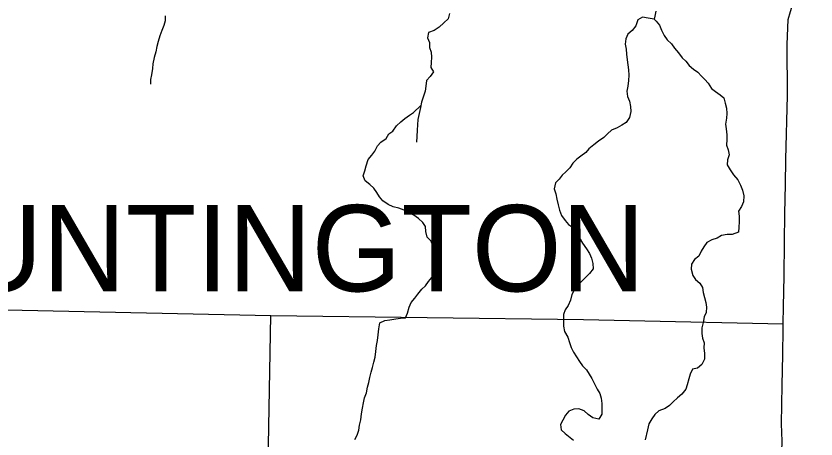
# Model space of a CAD drawing. Extents: x 1857828 to 2277390, y 930619 to 1324581.
# Drawn here: x 2037838 to 2046183, y 1138513 to 1142927 of the extents above; entities that cross this region are included whole.
import ezdxf

# ---------------------------------------------------------------- set-up
doc = ezdxf.new("R2010")
doc.units = 0
for name, color, linetype in [('GM_X_County_Road', 7, 'Continuous'), ('GM_X_Minor_River', 7, 'Continuous'), ('GM_X_State_Route', 7, 'Continuous'), ('GM_X_Township_Road', 7, 'Continuous'), ('GM_X_Township_Text', 7, 'Continuous')]:
    doc.layers.add(name, color=color, linetype=linetype)

msp = doc.modelspace()

# ---------------------------------------------------------------- linework, layer by layer
at = {"layer": 'GM_X_County_Road'}
msp.add_lwpolyline([(2032027.6, 1139963.5), (2035418.2, 1139887.8), (2037410.1, 1139866.5), (2040495.3, 1139800.3), (2043758.9, 1139758.8), (2044238.4, 1139748.3), (2045841.1, 1139715.4)], dxfattribs=at)
at = {"layer": 'GM_X_Minor_River'}
for points in [[(2042359, 1142952.9), (2042345.5, 1142898.6), (2042299.8, 1142854), (2042250.1, 1142809.3), (2042200.2, 1142776.7), (2042140.1, 1142756), (2042130.7, 1142697.7), (2042149.4, 1142649.7), (2042152, 1142597.6), (2042166.6, 1142547.6), (2042171.2, 1142497.4), (2042169.8, 1142441.2), (2042164.3, 1142389), (2042191, 1142345.1), (2042157.4, 1142294.6), (2042119.7, 1142252.1), (2042114.3, 1142193.8), (2042104.8, 1142141.6), (2042085.4, 1142079.2), (2042065.9, 1142028.8), (2042056.5, 1141972.5), (2042043.1, 1141908.1), (2042029.7, 1141847.8), (2042026.3, 1141791.6), (2042023, 1141735.4), (2042019.7, 1141671.1), (2042016.3, 1141610.9)], [(2044513.3, 1142977.5), (2044499.8, 1142923.2)], [(2039394.3, 1142930), (2039394.2, 1142877.8), (2039379.9, 1142827.7), (2039359.6, 1142773.6), (2039339.4, 1142719.5), (2039321.1, 1142659.4), (2039306.8, 1142607.2), (2039294.6, 1142553.1), (2039280.3, 1142495), (2039266, 1142428.8), (2039259.8, 1142378.6), (2039249.6, 1142314.5), (2039241.4, 1142264.3), (2039239.2, 1142214.2)], [(2044499.8, 1142923.2), (2044494.1, 1142895.1), (2044431.7, 1142904.4), (2044371.3, 1142915.8), (2044323.4, 1142885.2), (2044303.9, 1142824.8), (2044266.3, 1142774.3), (2044218.5, 1142735.7), (2044199, 1142687.3), (2044193.5, 1142633.1), (2044202.2, 1142579), (2044206.8, 1142526.8), (2044213.5, 1142468.7), (2044218.1, 1142416.6), (2044226.7, 1142366.5), (2044231.4, 1142308.4), (2044228, 1142252.2), (2044220.6, 1142193.9), (2044209.1, 1142143.6), (2044215.7, 1142087.5), (2044236.4, 1142037.6), (2044249.1, 1141983.5), (2044251.7, 1141929.3), (2044236.3, 1141867), (2044202.7, 1141816.5), (2044156.8, 1141787.9), (2044106.8, 1141761.3), (2044050.9, 1141736.6), (2044007.1, 1141698), (2043969.3, 1141659.5), (2043915.5, 1141620.8), (2043865.6, 1141584.2), (2043813.9, 1141541.5), (2043780.1, 1141503), (2043730.3, 1141464.4), (2043686.5, 1141431.8), (2043644.7, 1141391.2), (2043615.1, 1141342.8), (2043571.4, 1141302.2), (2043533.6, 1141265.6), (2043503.9, 1141225.2), (2043466.2, 1141184.7), (2043450.8, 1141124.3), (2043467.4, 1141070.3), (2043480.1, 1141014.3), (2043492.8, 1140958.2), (2043507.5, 1140900.2), (2043528.2, 1140846.2), (2043565, 1140794.4), (2043599.6, 1140752.6), (2043654.3, 1140717.1), (2043689, 1140671.3), (2043711.7, 1140615.4), (2043746.5, 1140555.5), (2043789.4, 1140497.8), (2043820.1, 1140450), (2043840.7, 1140400), (2043853.4, 1140344), (2043858.1, 1140289.8), (2043820.4, 1140241.3), (2043780.7, 1140200.7), (2043744.9, 1140164.2), (2043701.2, 1140121.6), (2043663.5, 1140073.1), (2043636, 1140020.6), (2043622.6, 1139962.3), (2043599.1, 1139907.9), (2043565.4, 1139861.4), (2043549.9, 1139811), (2043548.6, 1139748.8), (2043547.2, 1139690.6), (2043559.9, 1139636.6), (2043594.7, 1139576.7), (2043611.4, 1139520.7), (2043628.1, 1139468.7), (2043652.8, 1139420.8), (2043685.5, 1139371), (2043716.2, 1139321.1), (2043746.8, 1139275.3), (2043787.5, 1139235.6), (2043818.1, 1139189.8), (2043844.8, 1139145.9), (2043871.5, 1139088), (2043898.3, 1139034.1), (2043926.9, 1138988.3), (2043941.6, 1138938.2), (2043950.2, 1138884.2), (2043948.8, 1138828), (2043949.5, 1138771.8), (2043915.9, 1138719.3), (2043855.4, 1138734.7), (2043806.8, 1138770.3), (2043764.1, 1138808), (2043709.7, 1138827.5), (2043657.4, 1138824.9), (2043605.4, 1138804.3), (2043569.7, 1138763.8), (2043542.1, 1138711.3), (2043518.5, 1138664.9), (2043525.2, 1138610.8), (2043567.8, 1138571.1)], [(2044493.8, 1142894.8), (2044516.4, 1142873.2), (2044549.1, 1142829.4), (2044569.8, 1142779.5), (2044598.5, 1142723.6), (2044631.2, 1142677.8), (2044673.9, 1142636.1), (2044706.5, 1142590.3), (2044747.3, 1142540.6), (2044786, 1142490.8), (2044824.6, 1142457.1), (2044859.3, 1142411.3), (2044903.9, 1142373.6), (2044950.5, 1142342), (2044987.1, 1142300.3), (2045023.7, 1142262.5), (2045058.3, 1142224.8), (2045093.1, 1142171), (2045135.7, 1142137.3), (2045182.3, 1142105.7), (2045220.8, 1142072), (2045233.5, 1142017.9), (2045248.2, 1141963.9), (2045252.8, 1141909.8), (2045249.3, 1141859.6), (2045240, 1141799.3), (2045246.6, 1141749.2), (2045251.3, 1141687), (2045251.8, 1141636.8), (2045250.5, 1141578.6), (2045267.1, 1141528.7), (2045277.7, 1141478.6), (2045260.2, 1141426.2), (2045256.8, 1141374), (2045287.5, 1141322.2), (2045320.3, 1141268.4), (2045367.1, 1141218.7), (2045393.8, 1141162.8), (2045414.5, 1141108.8), (2045431.3, 1141048.8), (2045427.9, 1140988.6), (2045406.4, 1140940.2), (2045374.8, 1140889.7), (2045381.4, 1140837.6), (2045382, 1140779.4), (2045376.7, 1140723.1), (2045373.2, 1140672.9), (2045309.2, 1140648.2), (2045254.9, 1140645.6), (2045196.8, 1140635), (2045152.8, 1140608.4), (2045096.7, 1140591.8), (2045042.8, 1140563.1), (2045013.2, 1140518.7), (2044985.5, 1140472.2), (2044960, 1140421.8), (2044916.1, 1140387.2), (2044882.5, 1140338.7), (2044881.1, 1140284.5), (2044897.9, 1140220.5), (2044926.5, 1140176.6), (2044971.2, 1140141), (2044997.8, 1140095.1), (2045004.4, 1140043), (2045021.1, 1139989), (2045033.7, 1139939), (2045040.3, 1139888.9), (2045036.9, 1139834.7), (2045017.3, 1139786.3), (2045003.9, 1139728), (2044990.5, 1139671.6), (2044991.1, 1139615.5), (2044999.7, 1139565.4), (2045014.4, 1139515.4), (2045010.9, 1139463.2), (2045019.6, 1139405.1), (2045018.3, 1139346.9), (2044992.8, 1139290.4), (2044944.9, 1139253.8), (2044894.8, 1139241.2), (2044871.3, 1139190.8), (2044855.7, 1139142.5), (2044840.4, 1139080.1), (2044824.8, 1139031.8), (2044783.2, 1138981.2), (2044737.4, 1138942.6), (2044693.6, 1138902), (2044655.9, 1138861.5), (2044608, 1138830.9), (2044544, 1138806.1), (2044500.2, 1138767.5), (2044470.5, 1138725.1), (2044439, 1138670.6), (2044425.6, 1138610.2), (2044399.7, 1138503.8)], [(2041371, 1138508), (2041397.4, 1138554.3), (2041414.9, 1138606.7), (2041420.4, 1138656.9), (2041433.8, 1138713.3), (2041443.2, 1138777.6), (2041450.5, 1138835.8), (2041462, 1138892.1), (2041471.4, 1138942.4), (2041492.9, 1138996.8), (2041504.4, 1139053.1), (2041517.9, 1139101.4), (2041529.3, 1139155.7), (2041540.8, 1139210), (2041556.3, 1139258.3), (2041571.8, 1139314.7), (2041585.3, 1139367), (2041592.6, 1139427.3), (2041598, 1139489.5), (2041609.4, 1139541.8), (2041616.8, 1139600.1), (2041622.1, 1139664.3), (2041631.5, 1139724.6), (2041683.4, 1139751.3), (2041735.7, 1139755.8), (2041799.8, 1139768.6), (2041850, 1139775.1), (2041900.2, 1139777.6), (2041919.7, 1139828), (2041937.1, 1139890.4), (2041960.7, 1139938.8), (2041996.4, 1139983.3), (2042030.1, 1140025.8), (2042069.7, 1140078.4), (2042109.5, 1140112.9), (2042141.1, 1140157.4), (2042174.8, 1140199.9), (2042210.5, 1140244.4), (2042227.9, 1140304.8), (2042225.3, 1140361), (2042216.6, 1140421.1), (2042209.8, 1140485.2), (2042185.2, 1140529.1), (2042166.6, 1140577.1), (2042127.9, 1140618.8), (2042113.2, 1140676.8), (2042110.6, 1140729), (2042082, 1140770.8), (2042035.3, 1140812.5), (2041988.7, 1140848.1), (2041936.1, 1140877.6), (2041887.6, 1140901.2), (2041831.1, 1140920.7), (2041770.7, 1140934.1), (2041718.1, 1140961.6), (2041663.4, 1140999.2), (2041630.8, 1141041), (2041600.2, 1141084.8), (2041569.5, 1141130.6), (2041526.8, 1141170.3), (2041480.2, 1141207.9), (2041457.5, 1141259.9), (2041477, 1141310.2), (2041490.5, 1141364.6), (2041509.8, 1141431), (2041549.6, 1141473.6), (2041579.2, 1141518), (2041606.8, 1141570.5), (2041644.5, 1141609), (2041698.3, 1141647.7), (2041727.9, 1141696.2), (2041769.8, 1141726.7), (2041805.4, 1141779.2), (2041853.1, 1141823.9), (2041895, 1141858.4), (2041940.8, 1141891), (2041982.7, 1141919.6), (2042060.9, 1141993.2)], [(2043567.8, 1138571.1), (2043652.7, 1138501.7)]]:
    msp.add_lwpolyline(points, dxfattribs=at)
at = {"layer": 'GM_X_State_Route'}
for points in [[(2045840.2, 1139662.7), (2045841.1, 1139715.4), (2045843.8, 1139895.4), (2045848.8, 1140213.6), (2045854.1, 1140565.7), (2045858.8, 1140867.7), (2045863.5, 1141169.5), (2045867.4, 1141429.5), (2045884.5, 1142097.1), (2045882.8, 1142628.4), (2045892, 1142891.2), (2045916.5, 1142974.4), (2045971.3, 1143160.6), (2046038.2, 1143458.1), (2046081.9, 1143867.6), (2046115.5, 1144657.9), (2046182.6, 1146871.8)], [(2045679.5, 1133002.7), (2045690.2, 1133470.2), (2045702.5, 1134070.7), (2045712.5, 1134676.8), (2045732.6, 1135341.7), (2045755.2, 1135942.4), (2045771.5, 1136557), (2045791.5, 1137249.8), (2045811.6, 1137948.7), (2045830.1, 1138491), (2045822, 1138670.9), (2045830.4, 1139073.5), (2045836, 1139391.9), (2045840.2, 1139662.7)]]:
    msp.add_lwpolyline(points, dxfattribs=at)
at = {"layer": 'GM_X_Township_Road'}
msp.add_lwpolyline([(2040404.6, 1134774.2), (2040495.3, 1139800.3)], dxfattribs=at)

# ---------------------------------------------------------------- texts
at = {"layer": 'GM_X_Township_Text'}
msp.add_text('HUNTINGTON', height=900, rotation=0.00001, dxfattribs=at).set_placement((2036375.5, 1140054))

doc.saveas('drawing.dxf')
